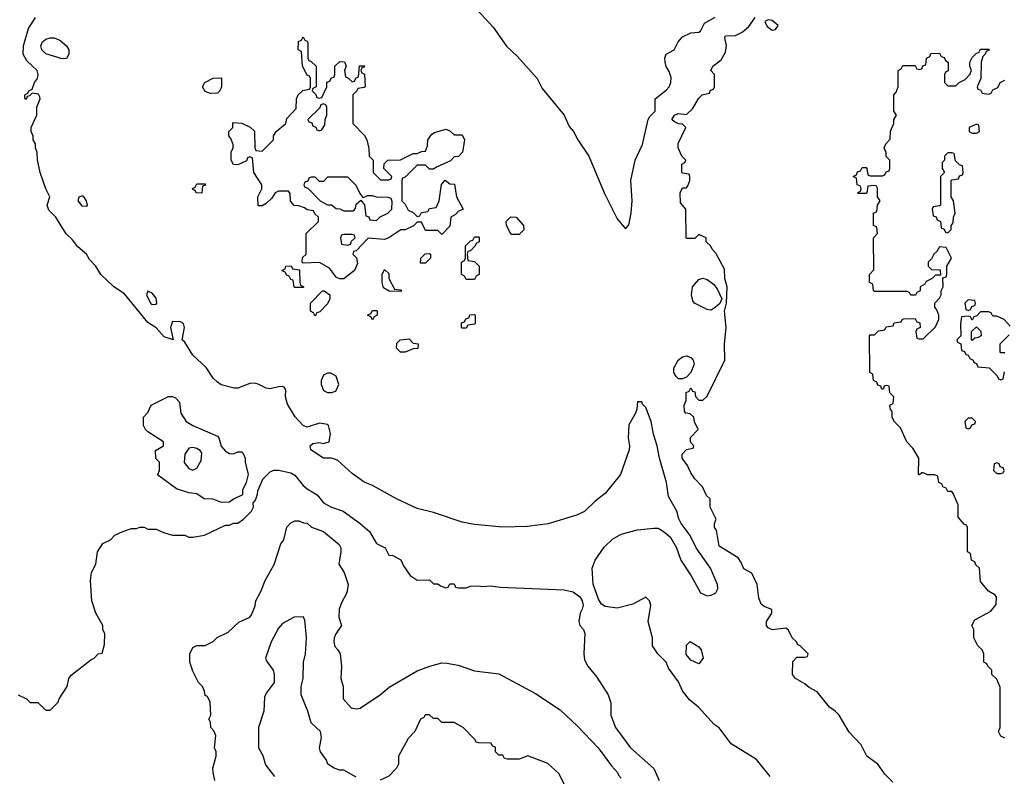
# Model space of a CAD drawing. Header units: inches. Extents: x 1793402 to 1900366, y 320852 to 470679.
# Tile 474 of 604: x 1871741 to 1876567, y 374871 to 378579. Entities that reach past the tile are written whole.
import ezdxf

# ---------------------------------------------------------------- set-up
doc = ezdxf.new("R2010")
doc.units = ezdxf.units.IN
doc.header["$MEASUREMENT"] = 0
doc.layers.add('B8377', color=7, linetype='Continuous')

msp = doc.modelspace()

# ---------------------------------------------------------------- linework, layer by layer
at = {"layer": 'B8377', "color": 4}
for points, elevation in [([(1873962.8, 378650), (1874061.7, 378541.7), (1874128, 378448), (1874179, 378399), (1874277.3, 378290), (1874302, 378242), (1874410.4, 378110.4), (1874434.6, 378054.6), (1874456, 378030), (1874476, 377990), (1874530.8, 377910), (1874607.1, 377727.1), (1874670, 377602), (1874710, 377554), (1874727.3, 377572.7), (1874739, 377630), (1874742.7, 377690), (1874737.2, 377790), (1874758, 377890), (1874793.4, 377966.6), (1874821.3, 378090), (1874830, 378104.9), (1874855.8, 378130), (1874855.1, 378190), (1874910, 378233.4), (1874924.5, 378250), (1874933, 378270), (1874934.5, 378294.5), (1874925.2, 378325.2), (1874909.4, 378349.4), (1874905.2, 378370), (1874904, 378390), (1874909.2, 378410), (1874948.7, 378431.3), (1874969, 378470), (1874990, 378494), (1875030, 378514), (1875070, 378518), (1875077.2, 378522.8), (1875098.3, 378561.7), (1875149.6, 378590.4)], 216), ([(1875419, 374870), (1875352.9, 374952.9), (1875228.7, 375030), (1875170, 375108.7), (1875145.1, 375125.1), (1875069, 375210), (1875024.7, 375244.7), (1874989.6, 375289.6), (1874970, 375334), (1874921.2, 375401.2), (1874909.2, 375429.2), (1874868.7, 375470), (1874842, 375510), (1874842, 375550), (1874822, 375630), (1874834, 375710), (1874828, 375730), (1874810, 375748), (1874746.4, 375713.6), (1874670, 375694), (1874610, 375702), (1874593.6, 375713.6), (1874578, 375738), (1874552, 375812), (1874546.3, 375890), (1874562.4, 375930), (1874605.7, 375994.3), (1874646.9, 376033.1), (1874690, 376058), (1874770, 376078.4), (1874850, 376086), (1874870, 376086), (1874890, 376076), (1874930, 376044.7), (1874960.7, 375990), (1874982, 375930), (1875032.5, 375852.5), (1875078, 375770), (1875110, 375754.8), (1875130, 375759.1), (1875152.7, 375770), (1875162.7, 375790), (1875160.9, 375810), (1875126.6, 375890), (1875057, 375990), (1875027, 376050), (1874982.7, 376110), (1874971.7, 376131.7), (1874962, 376170), (1874921.3, 376241.3), (1874911.3, 376310), (1874876.9, 376430), (1874866.3, 376490), (1874847.2, 376547.2), (1874836.3, 376610), (1874810, 376678), (1874794, 376694), (1874790, 376706), (1874770, 376706), (1874766, 376670), (1874758.8, 376650), (1874727.5, 376592.5), (1874722.8, 376530), (1874730.5, 376490), (1874728.2, 376470), (1874685.5, 376350), (1874610, 376257.2), (1874561.3, 376218.7), (1874510, 376167.8), (1874470, 376149.6), (1874331.8, 376108.2), (1874230, 376094.5), (1874110, 376091.6), (1873970, 376105.1), (1873910, 376116.2), (1873770, 376163.7), (1873690, 376183.7), (1873588.7, 376230), (1873470, 376296), (1873430, 376312.7), (1873370, 376354), (1873299.1, 376419.1), (1873270, 376429.5), (1873229.6, 376429.6), (1873169, 376470), (1873165.2, 376490), (1873178, 376502), (1873210, 376506), (1873230, 376501), (1873258, 376510), (1873264, 376550), (1873255.3, 376590), (1873250, 376595.3), (1873210, 376601.2), (1873150, 376581.2), (1873130, 376589.2), (1873092.1, 376632.1), (1873053.8, 376693.8), (1873043.7, 376730), (1873045.2, 376765.2), (1873037.5, 376777.5), (1873030, 376781.2), (1873010, 376779.3), (1872969.5, 376769.5), (1872950, 376772.7), (1872910, 376792.7), (1872890, 376797.2), (1872870, 376796), (1872810, 376772.7), (1872792.9, 376772.9), (1872729.4, 376789.4), (1872710, 376802), (1872690, 376822), (1872654.8, 376874.8), (1872590, 376934), (1872550, 376998), (1872538, 377010), (1872549.3, 377070), (1872544, 377090), (1872530, 377098), (1872490, 377099), (1872480.5, 377070), (1872494, 377010), (1872450, 377024), (1872410, 377068.7), (1872370, 377095.3), (1872254.8, 377234.8), (1872202, 377270), (1872139, 377330), (1872114, 377370), (1872083.2, 377403.2), (1872069.1, 377429.1), (1872025.6, 377465.6), (1872000.2, 377500.2), (1871969.3, 377529.3), (1871918, 377610), (1871884.7, 377644.7), (1871875.3, 377670), (1871888.7, 377710), (1871868.7, 377750), (1871842, 377830), (1871828.4, 377891.6), (1871827.3, 377927.3), (1871818, 377950), (1871818, 377970), (1871808, 377990), (1871807.3, 378007.3), (1871798, 378030), (1871798, 378050), (1871826, 378110), (1871826, 378150), (1871842, 378190), (1871840.4, 378200.4), (1871834, 378214), (1871802, 378218), (1871790, 378206), (1871778, 378202), (1871772.7, 378187.3), (1871767.3, 378192.7), (1871766, 378210), (1871782, 378218), (1871786, 378230), (1871802, 378238), (1871814, 378270), (1871829.3, 378290), (1871832.3, 378310), (1871827, 378330), (1871776.6, 378376.6), (1871758, 378410), (1871760.7, 378450), (1871785.1, 378534.9), (1871818, 378590)], 216), ([(1876021.2, 374841.2), (1875981.3, 374881.3), (1875946.6, 374930), (1875892.7, 374970), (1875864.8, 375024.8), (1875806.3, 375086.3), (1875758, 375170), (1875738, 375190), (1875710, 375208.7), (1875650, 375284), (1875610, 375305.2), (1875590, 375324), (1875544, 375350), (1875529.2, 375370), (1875530, 375434), (1875550, 375454), (1875590, 375454), (1875602, 375458), (1875606, 375470), (1875566, 375510), (1875555.3, 375515.3), (1875548, 375530), (1875528, 375550), (1875510, 375586), (1875496.4, 375596.4), (1875430, 375588.7), (1875410, 375598), (1875402, 375610), (1875402, 375630), (1875428, 375670), (1875427.3, 375687.3), (1875390, 375702), (1875374.6, 375714.6), (1875364.7, 375744.7), (1875355.3, 375810), (1875330, 375866), (1875290, 375888), (1875278, 375918), (1875262, 375942), (1875170, 375998), (1875156.4, 376076.4), (1875146, 376090), (1875146, 376110), (1875155.3, 376130), (1875126, 376190), (1875126, 376230), (1875107.3, 376247.3), (1875088, 376290), (1875050, 376328), (1875030, 376358), (1875013.6, 376393.6), (1874988.7, 376430), (1874988.7, 376450), (1875010, 376472), (1875042, 376478), (1875046, 376490), (1875028.4, 376508.4), (1875028.4, 376531.6), (1875066, 376570), (1875048.4, 376608.4), (1875046, 376630), (1875027.3, 376647.3), (1875006, 376650), (1875000.4, 376660.4), (1874998, 376690), (1875007.3, 376712.7), (1875008.4, 376751.6), (1875022, 376758), (1875030, 376774), (1875038, 376758), (1875050, 376754), (1875052.7, 376732.7), (1875070, 376714), (1875090, 376714), (1875110, 376734), (1875197.2, 376910), (1875196, 376990), (1875203.7, 377070), (1875195.3, 377150), (1875206, 377190), (1875208, 377270), (1875198, 377310), (1875196.4, 377356.4), (1875153.6, 377433.6), (1875134.6, 377454.6), (1875128.4, 377468.4), (1875106, 377490), (1875106, 377510), (1875070, 377526), (1875050, 377506), (1875010, 377506), (1875008, 377510), (1875006, 377650), (1874980.4, 377680.4), (1874978, 377730), (1874990, 377754), (1875010, 377754), (1875016.4, 377763.6), (1875026, 377790), (1875026, 377810), (1875022, 377822), (1874990, 377826), (1874986, 377830), (1874986, 377870), (1875002, 377878), (1875006, 377890), (1874986, 377910), (1874968, 377950), (1874968.4, 377971.6), (1875006, 378050), (1874990, 378066), (1874970, 378068), (1874950, 378078), (1874938, 378090), (1874950, 378111.3), (1874970, 378118), (1875010, 378114), (1875038, 378142), (1875070, 378194), (1875086, 378210), (1875122, 378218), (1875127.3, 378232.7), (1875142, 378238), (1875146, 378250), (1875146, 378310), (1875128, 378330), (1875138, 378350), (1875178.6, 378381.4), (1875201.2, 378418.8), (1875206, 378450), (1875198, 378490), (1875200.4, 378499.6), (1875250, 378501), (1875282, 378518), (1875315.1, 378544.9), (1875345.2, 378590)], 212), ([(1876570, 375058), (1876550, 375068), (1876538, 375090), (1876546, 375110), (1876547.3, 375307.3), (1876530, 375346), (1876506, 375370), (1876506, 375390), (1876486, 375410), (1876482, 375422), (1876466, 375430), (1876466, 375470), (1876458, 375490), (1876438, 375510), (1876418, 375550), (1876418, 375590), (1876408, 375610), (1876422, 375638), (1876500.4, 375679.6), (1876527.3, 375712.7), (1876528, 375750), (1876520.4, 375760.4), (1876490, 375778), (1876450, 375826), (1876446, 375890), (1876427.3, 375907.3), (1876422, 375922), (1876406, 375930), (1876402, 375962), (1876386, 375970), (1876386, 376090), (1876382, 376102), (1876370, 376106), (1876340.4, 376140.4), (1876340.4, 376200.4), (1876316.4, 376256.4), (1876310, 376266), (1876290, 376266), (1876282, 376282), (1876266, 376290), (1876262, 376302), (1876246, 376310), (1876242, 376342), (1876227.3, 376347.3), (1876190, 376348), (1876170, 376358), (1876162, 376358), (1876151.6, 376348.4), (1876146, 376350), (1876148.7, 376430), (1876119.3, 376479.3), (1876089.2, 376510), (1876058, 376578), (1876028, 376610), (1876018, 376630), (1876018, 376658), (1876008.4, 376668.4), (1876006, 376690), (1876022, 376698), (1876026, 376730), (1876006, 376750), (1876002, 376782), (1875990, 376786), (1875978, 376782), (1875972.7, 376767.3), (1875967.3, 376767.3), (1875962, 376782), (1875947.3, 376787.3), (1875942, 376802), (1875926, 376810), (1875922, 376842), (1875908, 376850), (1875906, 377030), (1875910, 377034), (1875930, 377034), (1875950, 377054), (1875982, 377058), (1875987.3, 377072.7), (1876022, 377078), (1876027.3, 377092.7), (1876062, 377098), (1876066, 377110), (1876072.7, 377112.7), (1876130, 377114), (1876138, 377098), (1876152.7, 377092.7), (1876154, 377070), (1876138, 377062), (1876134, 377050), (1876138, 377018), (1876150, 377014), (1876170, 377014), (1876230, 377074), (1876246, 377110), (1876246, 377130), (1876236.4, 377156.4), (1876226, 377170), (1876226, 377190), (1876250, 377214), (1876258, 377230), (1876258, 377250), (1876268, 377270), (1876266, 377314), (1876282, 377318), (1876286, 377330), (1876286, 377370), (1876308, 377410), (1876282, 377462), (1876250, 377466), (1876236.9, 377443.1), (1876222, 377430), (1876210, 377406), (1876194, 377390), (1876194, 377370), (1876210, 377354), (1876252.7, 377352.7), (1876254, 377326), (1876230, 377326), (1876214, 377310), (1876184.7, 377295.3), (1876176.9, 377283.1), (1876154, 377270), (1876154, 377250), (1876138, 377242), (1876131.6, 377228.4), (1876108.4, 377228.4), (1876102, 377242), (1876090, 377246), (1875930, 377246), (1875926, 377250), (1875922, 377282), (1875906, 377290), (1875906, 377330), (1875927.3, 377352.7), (1875926, 377510), (1875946, 377530), (1875942, 377562), (1875926, 377570), (1875926, 377630), (1875942, 377638), (1875946, 377670), (1875958, 377690), (1875946, 377710), (1875946, 377750), (1875942, 377762), (1875930, 377766), (1875898, 377762), (1875894, 377730), (1875890, 377726), (1875850, 377726), (1875848, 377730), (1875862, 377738), (1875866, 377750), (1875862, 377762), (1875846, 377770), (1875842, 377802), (1875826, 377810), (1875842, 377818), (1875847.3, 377832.7), (1875862, 377838), (1875870, 377854), (1875890, 377854), (1875894, 377850), (1875898, 377818), (1875910, 377814), (1875970, 377814), (1875982, 377818), (1875987.3, 377832.7), (1876002, 377838), (1876006, 377850), (1876006, 377890), (1875988.4, 377908.4), (1875987.3, 377927.3), (1875978, 377950), (1875986, 377970), (1876007.3, 377992.7), (1876008.4, 378031.6), (1876026, 378070), (1876026, 378090), (1876038, 378110), (1876026, 378130), (1876026, 378210), (1876036.4, 378223.6), (1876046, 378250), (1876046, 378330), (1876062, 378338), (1876070, 378354), (1876130, 378354), (1876138, 378338), (1876150, 378334), (1876162, 378338), (1876167.3, 378352.7), (1876182, 378358), (1876186, 378390), (1876202, 378398), (1876207.3, 378412.7), (1876250, 378414), (1876258, 378398), (1876272.7, 378392.7), (1876278, 378378), (1876292, 378370), (1876291.6, 378328.4), (1876278, 378322), (1876274, 378310), (1876274, 378270), (1876290, 378254), (1876330, 378254), (1876346, 378270), (1876374.6, 378285.4), (1876398, 378310), (1876406, 378330), (1876398, 378350), (1876398, 378370), (1876410, 378394), (1876430, 378414), (1876442, 378418), (1876450, 378434), (1876490, 378434), (1876494, 378430), (1876478, 378422), (1876474, 378410), (1876462, 378398), (1876454, 378370), (1876452, 378290), (1876434, 378250), (1876438, 378238), (1876450, 378234), (1876458, 378218), (1876490, 378214), (1876502, 378218), (1876510, 378234), (1876534.6, 378245.4), (1876546, 378270), (1876570, 378282)], 208), ([(1876596.4, 377076.4), (1876566, 377110), (1876530, 377126), (1876510, 377126), (1876502, 377142), (1876490, 377146), (1876450, 377146), (1876432.7, 377127.3), (1876418, 377122), (1876410, 377106), (1876402, 377122), (1876390, 377126), (1876358, 377122), (1876352.7, 377087.3), (1876354, 377030), (1876334, 377010), (1876338, 376998), (1876354, 376990), (1876358, 376958), (1876372.7, 376952.7), (1876378, 376938), (1876390, 376934), (1876398, 376918), (1876414, 376910), (1876418, 376898), (1876430, 376894), (1876438, 376878), (1876492.7, 376872.7), (1876532.7, 376832.7), (1876538, 376818), (1876550, 376814), (1876562, 376818), (1876567.3, 376852.7)], 208), ([(1876570, 376946), (1876550, 376946), (1876546, 376950), (1876546, 376990), (1876590, 377034)], 208), ([(1871734, 375270), (1871774, 375250), (1871792.7, 375232.7), (1871830, 375232), (1871870, 375194), (1871890, 375194), (1871930, 375234), (1871935.3, 375250), (1871973.2, 375310), (1871982, 375350), (1871993.6, 375366.4), (1872090, 375442), (1872106, 375450), (1872126, 375470), (1872146, 375474), (1872156.4, 375516.4), (1872158, 375570), (1872148.9, 375588.9), (1872148, 375610), (1872115.3, 375670), (1872095.3, 375730), (1872089, 375830), (1872094, 375870), (1872114, 375910), (1872122, 375970), (1872148.9, 376011.1), (1872186, 376030), (1872208.4, 376051.6), (1872246, 376070), (1872290, 376084.7), (1872314.6, 376085.4), (1872330, 376092), (1872351.6, 376091.6), (1872370, 376082), (1872410, 376082), (1872445.4, 376065.4), (1872490, 376052), (1872550, 376052), (1872570, 376042), (1872590, 376042), (1872647.3, 376052.7), (1872750, 376102), (1872770, 376102), (1872788.9, 376111.1), (1872810, 376111.3), (1872838, 376130), (1872878, 376170), (1872888, 376190), (1872886, 376210), (1872896.4, 376223.6), (1872907.3, 376252.7), (1872908, 376270), (1872932.9, 376327.1), (1872970, 376364.7), (1872989.3, 376370.7), (1873009.3, 376370.7), (1873070, 376357.3), (1873090, 376346.8), (1873130, 376296.3), (1873150, 376279.1), (1873198.8, 376250), (1873230.7, 376210), (1873268.8, 376188.8), (1873326, 376170), (1873410.7, 376110), (1873456, 376070), (1873490, 376012), (1873532, 375990), (1873550, 375954), (1873570, 375952), (1873610, 375932), (1873622, 375902), (1873655.3, 375855.3), (1873690, 375832), (1873750, 375834), (1873770, 375814), (1873790, 375814), (1873803.6, 375803.6), (1873830, 375794), (1873842, 375798), (1873850, 375814), (1873870, 375814), (1873878, 375798), (1873890, 375794), (1873930, 375794), (1873950, 375802), (1873990, 375804.7), (1874010, 375801), (1874050, 375804), (1874096.8, 375796.8), (1874410, 375784.4), (1874454, 375774), (1874486.8, 375750), (1874498.8, 375730), (1874502.8, 375710), (1874498.8, 375690), (1874488, 375670), (1874482, 375630), (1874486.8, 375610), (1874504.7, 375590), (1874511.3, 375570), (1874506, 375470), (1874510, 375442), (1874526, 375410), (1874570, 375356), (1874624.7, 375270), (1874638, 375230), (1874638, 375170), (1874661, 375110), (1874734.8, 375010), (1874848.5, 374908.5), (1874874.8, 374850)], 216), ([(1872698, 374850), (1872688.9, 374888.9), (1872688.7, 374910), (1872704, 374970), (1872704, 374990), (1872695.3, 375010), (1872702, 375070), (1872693.6, 375093.6), (1872678, 375110), (1872676.4, 375136.4), (1872668, 375150), (1872678, 375170), (1872674.6, 375234.6), (1872662, 375262), (1872650, 375266), (1872647.3, 375287.3), (1872638, 375310), (1872618, 375330), (1872590, 375386), (1872575.3, 375430), (1872575.3, 375470), (1872590, 375502), (1872610, 375512), (1872650, 375512), (1872690, 375532), (1872709.1, 375550.9), (1872763.1, 375576.9), (1872814.6, 375625.4), (1872868.9, 375651.1), (1872878, 375662), (1872894.6, 375705.4), (1872898, 375730), (1872923.1, 375776.9), (1872944, 375830), (1872988.7, 375908.7), (1873022, 376010), (1873035.3, 376030), (1873050, 376092), (1873070, 376112), (1873090, 376122), (1873110, 376122), (1873132, 376112), (1873150, 376111.3), (1873171.1, 376091.1), (1873230, 376071), (1873306.4, 376006.4), (1873314.8, 375990), (1873316, 375970), (1873306, 375910), (1873330.8, 375870), (1873350.7, 375810), (1873344, 375770), (1873318.5, 375721.5), (1873307.7, 375690), (1873306, 375650), (1873318, 375610), (1873290, 375568.7), (1873282, 375550), (1873280.7, 375530), (1873286, 375506), (1873301, 375490), (1873311.3, 375470), (1873318, 375410), (1873316, 375350), (1873326.8, 375310), (1873326, 375250), (1873366.4, 375206.4), (1873390, 375202), (1873410, 375204.7), (1873510, 375271.3), (1873552.9, 375307.1), (1873690, 375386.8), (1873751.1, 375411.1), (1873810, 375426), (1873834.6, 375425.4), (1873890, 375414.8), (1873970, 375386.8), (1874090, 375372), (1874270, 375276), (1874390, 375196), (1874475.9, 375115.9), (1874576, 375010), (1874641.4, 374921.4), (1874671, 374890), (1874676, 374876), (1874690, 374862)], 212), ([(1873390, 374866), (1873330, 374901), (1873310, 374901), (1873282, 374910), (1873252, 374930), (1873244.7, 374950), (1873214.8, 374990), (1873210.6, 375010), (1873220.7, 375060.7), (1873214.8, 375090), (1873170, 375132), (1873154, 375190), (1873121.3, 375270), (1873120.4, 375310), (1873130.4, 375350), (1873131.8, 375430), (1873141.6, 375470), (1873147.3, 375550), (1873138, 375638), (1873130, 375651.3), (1873086, 375650), (1873030, 375618.8), (1873010, 375596), (1872974.5, 375530), (1872946.6, 375450), (1872952.5, 375432.5), (1872984, 375390), (1872989, 375370), (1872988.7, 375330), (1872950, 375278), (1872941.5, 375258.5), (1872938, 375190), (1872912.3, 375110), (1872912, 375090), (1872912.3, 375010), (1872932.9, 374972.9), (1872946, 374926), (1872989.7, 374869.6)], 208), ([(1874411.1, 374831.1), (1874383.6, 374883.6), (1874330, 374934), (1874231.1, 374971.1), (1874190, 374954), (1874130, 374954), (1874118, 374958), (1874110, 374974), (1874090, 374974), (1874074, 374990), (1874072.7, 375012.7), (1874058, 375018), (1874052.7, 375032.7), (1873990, 375034), (1873978, 375038), (1873974, 375050), (1873914, 375110), (1873870, 375134), (1873810, 375134), (1873790, 375154), (1873770, 375154), (1873750, 375172), (1873728.7, 375171.3), (1873722, 375158), (1873706, 375150), (1873678, 375090), (1873644.7, 375055.3), (1873598, 374970), (1873598, 374930), (1873588, 374910), (1873550, 374872), (1873508.4, 374851.6)], 208)]:
    msp.add_lwpolyline(points, dxfattribs=dict(at, elevation=elevation))
for points, elevation in [([(1875410, 378578), (1875394, 378570), (1875405.4, 378545.4), (1875430, 378526.8), (1875446, 378530), (1875458, 378550), (1875430, 378575.3)], 212), ([(1871950, 378386), (1871870, 378412), (1871849.6, 378430), (1871845.6, 378450), (1871852.3, 378470), (1871870, 378483.8), (1871890, 378490.4), (1871910.3, 378490.4), (1871938.7, 378478.7), (1871970.4, 378450.4), (1871982, 378430), (1871982, 378410), (1871970, 378389)], 212), ([(1873210, 378194), (1873222, 378198), (1873246, 378250), (1873247.3, 378272.7), (1873262, 378278), (1873267.3, 378292.7), (1873282, 378298), (1873286, 378310), (1873286, 378350), (1873310, 378374), (1873332.7, 378372.7), (1873342, 378350), (1873334, 378330), (1873338, 378298), (1873350, 378294), (1873370, 378274), (1873382, 378278), (1873388, 378292), (1873402, 378298), (1873407.3, 378352.7), (1873431.6, 378351.6), (1873430, 378346), (1873418, 378342), (1873414, 378330), (1873418, 378318), (1873431.6, 378311.6), (1873434, 378250), (1873430, 378246), (1873398, 378242), (1873394, 378230), (1873374, 378210), (1873374, 378070), (1873431.1, 378011.1), (1873442, 377990), (1873452.7, 377947.3), (1873454, 377910), (1873474, 377890), (1873474, 377830), (1873510, 377794), (1873550, 377794), (1873562, 377798), (1873566, 377810), (1873526, 377850), (1873527.3, 377872.7), (1873546, 377890), (1873608.4, 377891.6), (1873670, 377922), (1873690, 377922), (1873710, 377932), (1873730, 377934), (1873740.4, 377959.6), (1873742, 377990), (1873762, 378018), (1873773.6, 378026.4), (1873830, 378042), (1873850, 378034), (1873870, 378014), (1873910, 378014), (1873922, 377990), (1873911.1, 377928.9), (1873892.7, 377907.3), (1873870, 377906), (1873852.7, 377887.3), (1873783.6, 377856.4), (1873770, 377846), (1873750, 377846), (1873730, 377866), (1873690, 377866), (1873630, 377806), (1873618, 377802), (1873614, 377790), (1873614, 377690), (1873630, 377674), (1873645.4, 377645.4), (1873670, 377634), (1873690, 377614), (1873702, 377618), (1873710, 377634), (1873742, 377638), (1873750, 377654), (1873782, 377658), (1873798, 377690), (1873808.4, 377771.6), (1873827.3, 377792.7), (1873850, 377774), (1873872.7, 377772.7), (1873882, 377710), (1873914, 377650), (1873890, 377638), (1873876.9, 377623.1), (1873854, 377610), (1873850, 377566), (1873810, 377526), (1873790, 377546), (1873730, 377546), (1873710, 377586), (1873690, 377586), (1873671.6, 377568.4), (1873630, 377548), (1873610, 377548), (1873550.9, 377509.1), (1873530, 377502), (1873450, 377508), (1873390, 377446), (1873378, 377442), (1873374, 377430), (1873391.6, 377411.6), (1873396.9, 377383.1), (1873382, 377350), (1873330, 377308), (1873310, 377308), (1873294.6, 377314.6), (1873260.4, 377360.4), (1873210, 377388), (1873130, 377386), (1873126, 377390), (1873127.3, 377412.7), (1873146, 377430), (1873146, 377530), (1873206, 377590), (1873206, 377610), (1873187.3, 377627.3), (1873182, 377642), (1873150, 377646), (1873136.4, 377656.4), (1873110, 377666), (1873087.3, 377667.3), (1873068.4, 377688.4), (1873067.3, 377727.3), (1873058, 377738), (1873010, 377738), (1872994, 377730), (1872976.9, 377703.1), (1872950, 377678), (1872930, 377666), (1872910, 377666), (1872908, 377710), (1872928, 377750), (1872928, 377770), (1872888.7, 377830), (1872882, 377902), (1872870, 377906), (1872858, 377902), (1872852.7, 377887.3), (1872810, 377868), (1872788.7, 377868.7), (1872778, 377890), (1872778, 377930), (1872788, 377950), (1872787.3, 377967.3), (1872776.4, 377996.4), (1872766, 378010), (1872766, 378030), (1872786, 378050), (1872786, 378070), (1872790, 378074), (1872830, 378072), (1872871.6, 378051.6), (1872892.7, 378032.7), (1872894, 377950), (1872898, 377938), (1872930, 377934), (1872986, 377990), (1872986, 378010), (1872998, 378030), (1873046, 378070), (1873050, 378094), (1873096.4, 378143.6), (1873098, 378190), (1873106, 378210), (1873128.7, 378231.3), (1873162, 378238), (1873166, 378250), (1873166, 378290), (1873162, 378302), (1873150, 378306), (1873128, 378350), (1873122, 378422), (1873106, 378430), (1873108.4, 378471.6), (1873122, 378478), (1873130, 378494), (1873138, 378478), (1873150, 378474), (1873152.7, 378467.3), (1873154, 378390), (1873158, 378378), (1873170, 378374), (1873194, 378350), (1873194, 378250), (1873178, 378242), (1873174, 378230), (1873192.7, 378212.7), (1873198, 378198)], 212), ([(1872676.4, 378216.4), (1872650, 378226), (1872638, 378250), (1872648.9, 378271.1), (1872690, 378292), (1872730, 378294), (1872731.1, 378248.9), (1872722, 378230), (1872710, 378218)], 212), ([(1873230, 378166), (1873218, 378162), (1873212.7, 378147.3), (1873154, 378090), (1873158, 378078), (1873172.7, 378072.7), (1873178, 378058), (1873192, 378052), (1873198, 378038), (1873210, 378034), (1873222, 378038), (1873236.4, 378063.6), (1873238, 378090), (1873246, 378110), (1873246, 378150), (1873242, 378162)], 212), ([(1876430, 378066), (1876394, 378050), (1876394, 378030), (1876410, 378022), (1876430, 378022), (1876446, 378030), (1876442, 378062)], 208), ([(1876310, 377926), (1876290, 377926), (1876274, 377910), (1876274, 377890), (1876262, 377878), (1876262, 377850), (1876274, 377830), (1876254, 377810), (1876254, 377670), (1876250, 377666), (1876218, 377662), (1876214, 377650), (1876218, 377618), (1876232.7, 377612.7), (1876238, 377598), (1876254, 377590), (1876258, 377558), (1876272.7, 377552.7), (1876278, 377538), (1876290, 377534), (1876306, 377550), (1876306, 377570), (1876316.4, 377583.6), (1876318, 377610), (1876326, 377630), (1876318, 377690), (1876306, 377710), (1876306, 377790), (1876310, 377794), (1876342, 377798), (1876347.3, 377812.7), (1876362, 377818), (1876366, 377830), (1876362, 377862), (1876347.3, 377867.3), (1876327.3, 377887.3), (1876322, 377922)], 208), ([(1873350, 377806), (1873250, 377806), (1873230, 377786), (1873210, 377786), (1873190, 377806), (1873170, 377806), (1873158, 377802), (1873152.7, 377787.3), (1873138, 377782), (1873134, 377770), (1873138, 377758), (1873152.7, 377752.7), (1873214, 377690), (1873250, 377672), (1873270, 377672), (1873292.7, 377652.7), (1873310, 377652), (1873330, 377642), (1873378, 377642), (1873387.3, 377652.7), (1873390, 377674), (1873414, 377694), (1873431.6, 377671.6), (1873438, 377618), (1873452, 377612), (1873458, 377598), (1873490, 377594), (1873508.4, 377611.6), (1873546, 377630), (1873566, 377650), (1873567.3, 377687.3), (1873562, 377702), (1873547.3, 377707.3), (1873490, 377708), (1873470, 377715.3), (1873444.7, 377715.3), (1873426, 377706), (1873408.4, 377728.4), (1873390, 377766)], 212), ([(1872630, 377728), (1872606, 377730), (1872602, 377742), (1872590, 377746), (1872588.4, 377751.6), (1872602, 377758), (1872610, 377774), (1872650, 377774), (1872652.7, 377767.3), (1872638, 377762), (1872634, 377730)], 212), ([(1872050, 377716), (1872030.9, 377709.1), (1872026.8, 377690), (1872046.6, 377666.6), (1872070, 377664.7), (1872073.2, 377670), (1872069.3, 377690), (1872056, 377710)], 216), ([(1874150, 377526), (1874128, 377570), (1874126, 377590), (1874148.4, 377611.6), (1874174, 377610), (1874211.3, 377570), (1874211.6, 377548.4), (1874190, 377526)], 212), ([(1873370, 377526), (1873330, 377526), (1873318, 377522), (1873314, 377510), (1873318, 377478), (1873350, 377474), (1873362, 377478), (1873367.3, 377492.7), (1873386, 377510), (1873382, 377522)], 212), ([(1873930, 377306), (1873922, 377322), (1873906, 377330), (1873906, 377390), (1873922, 377398), (1873926, 377410), (1873926, 377470), (1873950, 377494), (1873962, 377498), (1873970, 377514), (1873990, 377514), (1873994, 377510), (1873994, 377490), (1873978, 377482), (1873974, 377470), (1873950, 377446), (1873938, 377442), (1873934, 377430), (1873938, 377398), (1873970, 377394), (1873994, 377370), (1873994, 377330), (1873978, 377322), (1873970, 377306)], 212), ([(1873706, 377386), (1873708, 377410), (1873729.1, 377430.9), (1873750, 377432), (1873754, 377430), (1873754, 377410), (1873730, 377386)], 212), ([(1873090, 377266), (1873086, 377270), (1873082, 377302), (1873070, 377306), (1873062, 377322), (1873050, 377326), (1873042, 377342), (1873026, 377350), (1873042, 377358), (1873046, 377370), (1873072, 377372), (1873078, 377358), (1873112.7, 377352.7), (1873114, 377290), (1873118, 377278), (1873134, 377270), (1873130, 377266)], 212), ([(1873610, 377246), (1873552.7, 377247.3), (1873524.7, 377264.7), (1873518, 377290), (1873518, 377330), (1873530, 377354), (1873550, 377334), (1873551.3, 377310), (1873578, 377258), (1873610, 377254), (1873614, 377250)], 212), ([(1875130, 377155.3), (1875110, 377159), (1875049.2, 377189.2), (1875040.2, 377200.2), (1875034, 377230), (1875039, 377270), (1875070, 377304.7), (1875090, 377311), (1875110, 377304.7), (1875142, 377282), (1875159.8, 377259.8), (1875182, 377210), (1875172.7, 377187.3), (1875150, 377168)], 212), ([(1872370, 377248), (1872362.8, 377230), (1872382.8, 377190), (1872390, 377182.8), (1872410, 377184.7), (1872413.2, 377190), (1872410, 377214), (1872390, 377239)], 216), ([(1873190, 377126), (1873182, 377142), (1873166, 377150), (1873166, 377190), (1873226, 377250), (1873234, 377250), (1873262, 377230), (1873262, 377210), (1873250, 377186), (1873212.7, 377147.3), (1873198, 377142)], 212), ([(1876390, 377206), (1876374, 377190), (1876378, 377158), (1876390, 377154), (1876402, 377158), (1876407.3, 377172.7), (1876422, 377178), (1876426, 377190), (1876422, 377202)], 208), ([(1873470, 377108), (1873462, 377122), (1873446, 377130), (1873462, 377138), (1873470, 377154), (1873490, 377154), (1873494, 377150), (1873494, 377130), (1873478, 377122)], 212), ([(1873910, 377066), (1873906, 377070), (1873907.3, 377092.7), (1873922, 377098), (1873927.3, 377112.7), (1873942, 377118), (1873947.3, 377132.7), (1873970, 377134), (1873974, 377130), (1873974, 377090), (1873970, 377086), (1873938, 377082), (1873930, 377066)], 212), ([(1876410, 377006), (1876406, 377010), (1876406, 377050), (1876430, 377074), (1876452.7, 377052.7), (1876454, 377030), (1876439.6, 377020.4), (1876422, 377018)], 208), ([(1873608.4, 376948.4), (1873588.4, 376968.4), (1873590, 376994), (1873606, 377010), (1873650, 377014), (1873670, 376994), (1873694, 376990), (1873692.7, 376967.3), (1873670, 376966), (1873630, 376948.7)], 212), ([(1874970, 376818), (1874958, 376830), (1874948, 376850), (1874948, 376870), (1874968, 376910), (1874990, 376926), (1875010, 376930.8), (1875030, 376922.8), (1875042.8, 376910), (1875046.8, 376890), (1875030.8, 376849.2), (1875010, 376826), (1874990, 376818)], 212), ([(1873250, 376846), (1873230, 376837.2), (1873219.1, 376810), (1873219.1, 376790), (1873230, 376761), (1873250, 376750.8), (1873270, 376750.8), (1873290, 376758), (1873305.2, 376790), (1873292.3, 376832.3), (1873265.6, 376845.6)], 216), ([(1872789.4, 376450.6), (1872810, 376461), (1872830, 376461), (1872835.2, 376455.2), (1872846.8, 376430), (1872846.8, 376410), (1872861, 376350), (1872851.3, 376310), (1872832.7, 376272.7), (1872834, 376250), (1872790, 376228.7), (1872770, 376214), (1872730, 376213.2), (1872690, 376229.2), (1872646, 376230), (1872610, 376255.3), (1872570, 376259), (1872510, 376279), (1872423.1, 376343.1), (1872418, 376350), (1872426, 376370), (1872426, 376410), (1872408.4, 376428.4), (1872407.3, 376467.3), (1872446, 376490), (1872446, 376510), (1872370, 376558), (1872358, 376570), (1872348, 376590), (1872348, 376630), (1872370, 376654), (1872386, 376690), (1872470, 376731.3), (1872490, 376731.3), (1872505.4, 376725.4), (1872524.7, 376704.7), (1872531.3, 376650), (1872558, 376610), (1872590.5, 376590.5), (1872710, 376537.3), (1872717.3, 376530), (1872728.5, 376488.5), (1872750, 376463.8), (1872770, 376452.7)], 216), ([(1876410, 376626), (1876390, 376626), (1876374, 376610), (1876378, 376578), (1876390, 376574), (1876402, 376578), (1876407.3, 376592.7), (1876422, 376598), (1876426, 376610)], 208), ([(1872590, 376482.7), (1872570, 376479), (1872550.7, 376450), (1872547.7, 376407.7), (1872570, 376378.8), (1872590, 376370.8), (1872610, 376381), (1872630, 376418), (1872634.5, 376454.5), (1872626.6, 376466.6), (1872610, 376477.2)], 216), ([(1876530, 376406), (1876518, 376402), (1876514, 376370), (1876530, 376354), (1876550, 376354), (1876562, 376358), (1876566, 376370), (1876562, 376382), (1876547.3, 376387.3), (1876542, 376402)], 208), ([(1875070, 375422), (1875030, 375439), (1875007.5, 375467.5), (1875010, 375514), (1875028, 375532), (1875070, 375504.7), (1875081, 375490), (1875091, 375450)], 212)]:
    msp.add_lwpolyline(points, close=True, dxfattribs=dict(at, elevation=elevation))

doc.saveas('drawing.dxf')
